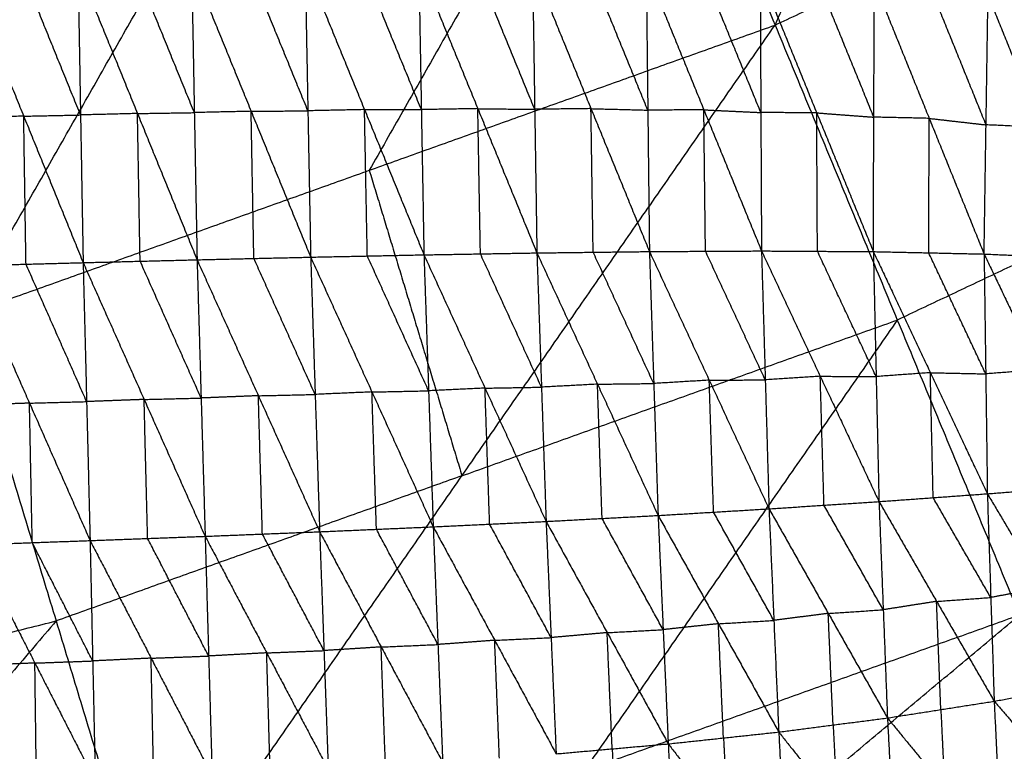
# Model space of a CAD drawing. Header units: millimetres. Extents: x -106 to 110, y -96 to 120.
# Tile 495 of 656: x 25.84 to 34.92, y -69.55 to -62.8. Entities that reach past the tile are written whole.
import ezdxf

# ---------------------------------------------------------------- set-up
doc = ezdxf.new("R2010")
doc.units = ezdxf.units.MM
doc.header["$MEASUREMENT"] = 0
doc.layers.add('Default', color=7, linetype='Continuous', true_color=0x000000)

msp = doc.modelspace()

# ---------------------------------------------------------------- linework, layer by layer
at = {"layer": 'Default'}
for points in [[(32.8057, -62.8527, 5.5886), (34.8502, -58.2595, 5.1322), (36.8947, -53.6663, 4.6759)], [(25.324, -65.5297, 5.5886), (27.8089, -61.159, 5.1322), (30.2937, -56.7884, 4.6759)], [(30.2937, -56.7884, 4.6759), (31.5497, -59.8205, 5.1322), (32.8057, -62.8527, 5.5886)], [(32.8057, -62.8527, 5.5886), (36.3973, -61.154, 5.5886), (39.989, -59.4553, 5.5886)], [(31.5497, -59.8205, 5.1322), (30.3073, -62.0059, 5.3604), (29.0648, -64.1912, 5.5886)], [(25.332, -62.3417, -1.0973), (25.8797, -63.6922, -0.9316), (26.4273, -65.0427, -0.766)], [(26.4034, -63.6813, -0.9026), (26.1295, -63.006, -0.9854), (25.8557, -62.3308, -1.0682)], [(26.3794, -62.3199, -1.0391), (26.4034, -63.6813, -0.9026), (26.4273, -65.0427, -0.766)], [(26.3794, -62.3199, -1.0391), (26.9285, -63.668, -0.8659), (27.4776, -65.0162, -0.6927)], [(27.4524, -63.6596, -0.8314), (27.1778, -62.9855, -0.918), (26.9032, -62.3114, -1.0046)], [(27.4271, -62.3029, -0.9701), (27.4524, -63.6596, -0.8314), (27.4776, -65.0162, -0.6927)], [(27.4271, -62.3029, -0.9701), (27.9759, -63.6474, -0.7878), (28.5247, -64.992, -0.6055)], [(28.499, -63.6426, -0.7463), (28.2246, -62.9703, -0.8374), (27.9502, -62.2981, -0.9286)], [(28.4733, -62.2932, -0.8871), (28.499, -63.6426, -0.7463), (28.5247, -64.992, -0.6055)], [(28.4733, -62.2932, -0.8871), (29.0211, -63.6319, -0.694), (29.5688, -64.9706, -0.5008)], [(29.5448, -63.6318, -0.6437), (29.271, -62.9625, -0.7403), (28.9971, -62.2931, -0.8368)], [(29.5208, -62.293, -0.7865), (29.5448, -63.6318, -0.6437), (29.5688, -64.9706, -0.5008)], [(29.5208, -62.293, -0.7865), (30.0654, -63.623, -0.5812), (30.61, -64.953, -0.3759)], [(30.5897, -63.6291, -0.5207), (30.3174, -62.9641, -0.6233), (30.0452, -62.2991, -0.726)], [(30.5695, -62.3051, -0.6655), (30.5897, -63.6291, -0.5207), (30.61, -64.953, -0.3759)], [(30.5695, -62.3051, -0.6655), (31.1083, -63.6228, -0.4468), (31.6471, -64.9404, -0.2282)], [(31.6322, -63.6367, -0.3746), (31.3628, -62.9779, -0.4839), (31.0934, -62.3191, -0.5933)], [(31.6174, -62.333, -0.5211), (31.6322, -63.6367, -0.3746), (31.6471, -64.9404, -0.2282)], [(31.6174, -62.333, -0.5211), (32.1489, -63.6339, -0.2884), (32.6803, -64.9349, -0.0558)], [(32.6741, -63.6587, -0.2032), (32.4083, -63.0082, -0.3195), (32.1426, -62.3578, -0.4358)], [(32.6678, -62.3825, -0.3505), (32.6741, -63.6587, -0.2032), (32.6803, -64.9349, -0.0558)], [(32.6678, -62.3825, -0.3505), (33.1894, -63.6618, -0.104), (33.711, -64.941, 0.1425)], [(33.7157, -63.7016, -0.0046), (33.4549, -63.062, -0.1279), (33.1941, -62.4224, -0.2512)], [(33.711, -64.941, 0.1425), (33.7157, -63.7016, -0.0046), (33.7204, -62.4622, -0.1518)], [(33.7204, -62.4622, -0.1518), (34.2262, -63.7127, 0.1073), (34.732, -64.9632, 0.3664)], [(34.7501, -63.7725, 0.2215), (34.4972, -63.1473, 0.0919), (34.2443, -62.522, -0.0376)], [(34.732, -64.9632, 0.3664), (34.7501, -63.7725, 0.2215), (34.7683, -62.5818, 0.0765)], [(34.7683, -62.5818, 0.0765), (35.2592, -63.7948, 0.3479), (35.7502, -65.0078, 0.6193)], [(25.324, -65.5297, 5.5886), (29.0648, -64.1912, 5.5886), (32.8057, -62.8527, 5.5886)], [(27.0328, -71.1629, 6.9532), (29.9192, -67.0078, 6.2709), (32.8057, -62.8527, 5.5886)], [(32.8057, -62.8527, 5.5886), (33.932, -65.572, 6.2709), (35.0584, -68.2913, 6.9532)], [(25.8797, -63.6922, -0.9316), (25.6164, -63.6993, -0.9473), (25.3532, -63.7064, -0.9629)], [(25.8797, -63.6922, -0.9316), (26.1415, -63.6867, -0.9171), (26.4034, -63.6813, -0.9026)], [(25.9009, -65.0569, -0.7973), (25.8903, -64.3745, -0.8645), (25.8797, -63.6922, -0.9316)], [(26.9285, -63.668, -0.8659), (26.6659, -63.6747, -0.8842), (26.4034, -63.6813, -0.9026)], [(26.9285, -63.668, -0.8659), (27.1904, -63.6638, -0.8486), (27.4524, -63.6596, -0.8314)], [(26.9525, -65.0294, -0.7293), (26.9405, -64.3487, -0.7976), (26.9285, -63.668, -0.8659)], [(27.9759, -63.6474, -0.7878), (27.7141, -63.6535, -0.8096), (27.4524, -63.6596, -0.8314)], [(27.9759, -63.6474, -0.7878), (28.2374, -63.645, -0.767), (28.499, -63.6426, -0.7463)], [(28.0012, -65.0041, -0.6491), (27.9885, -64.3258, -0.7184), (27.9759, -63.6474, -0.7878)], [(29.0211, -63.6319, -0.694), (28.76, -63.6373, -0.7201), (28.499, -63.6426, -0.7463)], [(29.0211, -63.6319, -0.694), (29.283, -63.6319, -0.6688), (29.5448, -63.6318, -0.6437)], [(29.0468, -64.9813, -0.5532), (29.0339, -64.3066, -0.6236), (29.0211, -63.6319, -0.694)], [(30.0654, -63.623, -0.5812), (29.8051, -63.6274, -0.6125), (29.5448, -63.6318, -0.6437)], [(30.0894, -64.9618, -0.4384), (30.0774, -64.2924, -0.5098), (30.0654, -63.623, -0.5812)], [(30.0654, -63.623, -0.5812), (30.3276, -63.6261, -0.551), (30.5897, -63.6291, -0.5207)], [(31.1083, -63.6228, -0.4468), (30.849, -63.6259, -0.4838), (30.5897, -63.6291, -0.5207)], [(31.1285, -64.9467, -0.302), (31.1184, -64.2847, -0.3744), (31.1083, -63.6228, -0.4468)], [(31.1083, -63.6228, -0.4468), (31.3703, -63.6297, -0.4107), (31.6322, -63.6367, -0.3746)], [(32.1489, -63.6339, -0.2884), (31.8906, -63.6353, -0.3315), (31.6322, -63.6367, -0.3746)], [(32.1637, -64.9377, -0.142), (32.1563, -64.2858, -0.2152), (32.1489, -63.6339, -0.2884)], [(32.1489, -63.6339, -0.2884), (32.4115, -63.6463, -0.2458), (32.6741, -63.6587, -0.2032)], [(33.1894, -63.6618, -0.104), (32.9318, -63.6603, -0.1536), (32.6741, -63.6587, -0.2032)], [(33.1957, -64.938, 0.0434), (33.1926, -64.2999, -0.0303), (33.1894, -63.6618, -0.104)], [(33.1894, -63.6618, -0.104), (33.4526, -63.6817, -0.0543), (33.7157, -63.7016, -0.0046)], [(34.2262, -63.7127, 0.1073), (33.9709, -63.7071, 0.0513), (33.7157, -63.7016, -0.0046)], [(34.2215, -64.9521, 0.2545), (34.2238, -64.3324, 0.1809), (34.2262, -63.7127, 0.1073)], [(34.2262, -63.7127, 0.1073), (34.4881, -63.7426, 0.1644), (34.7501, -63.7725, 0.2215)], [(35.2592, -63.7948, 0.3479), (35.0047, -63.7837, 0.2847), (34.7501, -63.7725, 0.2215)], [(37.5237, -63.8733, 6.2709), (35.7279, -64.7226, 6.2709), (33.932, -65.572, 6.2709)], [(29.0648, -64.1912, 5.5886), (29.492, -65.5995, 5.9297), (29.9192, -67.0078, 6.2709)], [(28.5247, -64.992, -0.6055), (29.0468, -64.9813, -0.5532), (29.5688, -64.9706, -0.5008)], [(29.6116, -66.2244, -0.0488), (29.3292, -65.6029, -0.301), (29.0468, -64.9813, -0.5532)], [(29.5688, -64.9706, -0.5008), (30.0894, -64.9618, -0.4384), (30.61, -64.953, -0.3759)], [(29.5688, -64.9706, -0.5008), (29.6116, -66.2244, -0.0488), (29.6543, -67.4783, 0.4032)], [(29.5688, -64.9706, -0.5008), (30.1317, -66.1996, 0.0129), (30.6946, -67.4285, 0.5266)], [(30.6523, -66.1908, 0.0754), (30.3708, -65.5763, -0.1815), (30.0894, -64.9618, -0.4384)], [(30.61, -64.953, -0.3759), (31.1285, -64.9467, -0.302), (31.6471, -64.9404, -0.2282)], [(30.61, -64.953, -0.3759), (30.6523, -66.1908, 0.0754), (30.6946, -67.4285, 0.5266)], [(30.61, -64.953, -0.3759), (31.1684, -66.1633, 0.1462), (31.7269, -67.3736, 0.6684)], [(31.687, -66.157, 0.2201), (31.4078, -65.5519, -0.041), (31.1285, -64.9467, -0.302)], [(31.6471, -64.9404, -0.2282), (32.1637, -64.9377, -0.142), (32.6803, -64.9349, -0.0558)], [(31.6471, -64.9404, -0.2282), (31.687, -66.157, 0.2201), (31.7269, -67.3736, 0.6684)], [(31.6471, -64.9404, -0.2282), (32.1983, -66.1264, 0.3004), (32.7495, -67.3123, 0.8289)], [(32.7149, -66.1236, 0.3865), (32.4393, -65.5306, 0.1223), (32.1637, -64.9377, -0.142)], [(32.6803, -64.9349, -0.0558), (32.7149, -66.1236, 0.3865), (32.7495, -67.3123, 0.8289)], [(32.6803, -64.9349, -0.0558), (33.1957, -64.938, 0.0434), (33.711, -64.941, 0.1425)], [(32.6803, -64.9349, -0.0558), (33.2217, -66.0903, 0.4763), (33.763, -67.2456, 1.0083)], [(33.737, -66.0933, 0.5754), (33.4664, -65.5156, 0.3094), (33.1957, -64.938, 0.0434)], [(33.711, -64.941, 0.1425), (33.737, -66.0933, 0.5754), (33.763, -67.2456, 1.0083)], [(33.711, -64.941, 0.1425), (34.2215, -64.9521, 0.2545), (34.732, -64.9632, 0.3664)], [(33.711, -64.941, 0.1425), (34.2365, -66.0572, 0.6738), (34.7621, -67.1733, 1.2051)], [(34.747, -66.0683, 0.7857), (34.4843, -65.5102, 0.5201), (34.2215, -64.9521, 0.2545)], [(34.732, -64.9632, 0.3664), (34.747, -66.0683, 0.7857), (34.7621, -67.1733, 1.2051)], [(34.732, -64.9632, 0.3664), (35.2411, -64.9855, 0.4929), (35.7502, -65.0078, 0.6193)], [(34.732, -64.9632, 0.3664), (35.2425, -66.0304, 0.8938), (35.7531, -67.0975, 1.4212)], [(25.3744, -65.071, -0.8285), (25.9009, -65.0569, -0.7973), (26.4273, -65.0427, -0.766)], [(25.3744, -65.071, -0.8285), (25.9329, -66.3381, -0.3522), (26.4914, -67.6051, 0.124)], [(26.4594, -66.3239, -0.321), (26.1801, -65.6904, -0.5591), (25.9009, -65.0569, -0.7973)], [(26.4273, -65.0427, -0.766), (26.9525, -65.0294, -0.7293), (27.4776, -65.0162, -0.6927)], [(26.4273, -65.0427, -0.766), (26.4594, -66.3239, -0.321), (26.4914, -67.6051, 0.124)], [(26.4273, -65.0427, -0.766), (26.9896, -66.3042, -0.2809), (27.552, -67.5657, 0.2041)], [(27.5148, -66.2909, -0.2443), (27.2336, -65.6602, -0.4868), (26.9525, -65.0294, -0.7293)], [(27.4776, -65.0162, -0.6927), (28.0012, -65.0041, -0.6491), (28.5247, -64.992, -0.6055)], [(27.4776, -65.0162, -0.6927), (27.5148, -66.2909, -0.2443), (27.552, -67.5657, 0.2041)], [(27.4776, -65.0162, -0.6927), (28.0426, -66.2699, -0.1982), (28.6075, -67.5237, 0.2964)], [(28.5661, -66.2578, -0.1545), (28.2836, -65.6309, -0.4018), (28.0012, -65.0041, -0.6491)], [(28.5247, -64.992, -0.6055), (28.5661, -66.2578, -0.1545), (28.6075, -67.5237, 0.2964)], [(28.5247, -64.992, -0.6055), (29.0895, -66.2351, -0.1012), (29.6543, -67.4783, 0.4032)], [(25.324, -65.5297, 5.5886), (26.1784, -68.3463, 6.2709), (27.0328, -71.1629, 6.9532)], [(29.9192, -67.0078, 6.2709), (31.9256, -66.2899, 6.2709), (33.932, -65.572, 6.2709)], [(33.932, -65.572, 6.2709), (32.4888, -67.6495, 6.612), (31.0456, -69.7271, 6.9532)], [(34.2365, -66.0572, 0.6738), (33.9868, -66.0752, 0.6246), (33.737, -66.0933, 0.5754)], [(34.2626, -67.2095, 1.1067), (34.2495, -66.6333, 0.8903), (34.2365, -66.0572, 0.6738)], [(34.2365, -66.0572, 0.6738), (34.4918, -66.0627, 0.7298), (34.747, -66.0683, 0.7857)], [(35.2425, -66.0304, 0.8938), (34.9948, -66.0493, 0.8398), (34.747, -66.0683, 0.7857)], [(31.1684, -66.1633, 0.1462), (31.4277, -66.1602, 0.1832), (31.687, -66.157, 0.2201)], [(32.1983, -66.1264, 0.3004), (31.9426, -66.1417, 0.2602), (31.687, -66.157, 0.2201)], [(32.1983, -66.1264, 0.3004), (32.4566, -66.125, 0.3435), (32.7149, -66.1236, 0.3865)], [(32.2382, -67.3429, 0.7486), (32.2182, -66.7347, 0.5245), (32.1983, -66.1264, 0.3004)], [(33.2217, -66.0903, 0.4763), (32.9683, -66.1069, 0.4314), (32.7149, -66.1236, 0.3865)], [(33.2562, -67.279, 0.9186), (33.239, -66.6846, 0.6974), (33.2217, -66.0903, 0.4763)], [(33.2217, -66.0903, 0.4763), (33.4794, -66.0918, 0.5258), (33.737, -66.0933, 0.5754)], [(29.0895, -66.2351, -0.1012), (28.8278, -66.2465, -0.1279), (28.5661, -66.2578, -0.1545)], [(29.0895, -66.2351, -0.1012), (29.3505, -66.2298, -0.075), (29.6116, -66.2244, -0.0488)], [(29.1309, -67.501, 0.3498), (29.1102, -66.868, 0.1243), (29.0895, -66.2351, -0.1012)], [(30.1317, -66.1996, 0.0129), (29.8716, -66.212, -0.018), (29.6116, -66.2244, -0.0488)], [(30.1317, -66.1996, 0.0129), (30.392, -66.1952, 0.0441), (30.6523, -66.1908, 0.0754)], [(30.1744, -67.4534, 0.4649), (30.1531, -66.8265, 0.2389), (30.1317, -66.1996, 0.0129)], [(31.1684, -66.1633, 0.1462), (30.9104, -66.177, 0.1108), (30.6523, -66.1908, 0.0754)], [(31.2108, -67.4011, 0.5975), (31.1896, -66.7822, 0.3719), (31.1684, -66.1633, 0.1462)], [(25.9329, -66.3381, -0.3522), (25.6665, -66.3476, -0.3698), (25.4, -66.3571, -0.3874)], [(25.9329, -66.3381, -0.3522), (26.1962, -66.331, -0.3366), (26.4594, -66.3239, -0.321)], [(25.9585, -67.6241, 0.0888), (25.9457, -66.9811, -0.1317), (25.9329, -66.3381, -0.3522)], [(26.9896, -66.3042, -0.2809), (26.7245, -66.3141, -0.301), (26.4594, -66.3239, -0.321)], [(26.9896, -66.3042, -0.2809), (27.2522, -66.2976, -0.2626), (27.5148, -66.2909, -0.2443)], [(27.0217, -67.5854, 0.1641), (27.0057, -66.9448, -0.0584), (26.9896, -66.3042, -0.2809)], [(28.0426, -66.2699, -0.1982), (27.7787, -66.2804, -0.2212), (27.5148, -66.2909, -0.2443)], [(28.0426, -66.2699, -0.1982), (28.3043, -66.2639, -0.1764), (28.5661, -66.2578, -0.1545)], [(28.0797, -67.5447, 0.2503), (28.0611, -66.9073, 0.0261), (28.0426, -66.2699, -0.1982)], [(29.9192, -67.0078, 6.2709), (28.0488, -67.677, 6.2709), (26.1784, -68.3463, 6.2709)], [(34.7621, -67.1733, 1.2051), (35.2576, -67.1354, 1.3132), (35.7531, -67.0975, 1.4212)], [(32.7495, -67.3123, 0.8289), (33.2562, -67.279, 0.9186), (33.763, -67.2456, 1.0083)], [(33.763, -67.2456, 1.0083), (34.2626, -67.2095, 1.1067), (34.7621, -67.1733, 1.2051)], [(33.763, -67.2456, 1.0083), (33.8021, -68.243, 1.7605), (33.8412, -69.2404, 2.5126)], [(33.763, -67.2456, 1.0083), (34.294, -68.1659, 1.8314), (34.8249, -69.0863, 2.6545)], [(34.7935, -68.1298, 1.9298), (34.528, -67.6696, 1.5183), (34.2626, -67.2095, 1.1067)], [(34.7621, -67.1733, 1.2051), (34.7935, -68.1298, 1.9298), (34.8249, -69.0863, 2.6545)], [(34.7621, -67.1733, 1.2051), (35.2774, -68.04, 2.0034), (35.7927, -68.9067, 2.8018)], [(31.7269, -67.3736, 0.6684), (32.2382, -67.3429, 0.7486), (32.7495, -67.3123, 0.8289)], [(32.7495, -67.3123, 0.8289), (32.7943, -68.3412, 1.6023), (32.8391, -69.37, 2.3758)], [(32.7495, -67.3123, 0.8289), (33.2953, -68.2763, 1.6708), (33.8412, -69.2404, 2.5126)], [(33.8021, -68.243, 1.7605), (33.5292, -67.761, 1.3395), (33.2562, -67.279, 0.9186)], [(29.6543, -67.4783, 0.4032), (30.1744, -67.4534, 0.4649), (30.6946, -67.4285, 0.5266)], [(30.6946, -67.4285, 0.5266), (31.2108, -67.4011, 0.5975), (31.7269, -67.3736, 0.6684)], [(30.6946, -67.4285, 0.5266), (30.7409, -68.4998, 1.3261), (30.7872, -69.5711, 2.1256)], [(30.6946, -67.4285, 0.5266), (31.2576, -68.454, 1.3865), (31.8205, -69.4794, 2.2464)], [(31.7737, -68.4265, 1.4574), (31.4922, -67.9138, 1.0274), (31.2108, -67.4011, 0.5975)], [(31.7269, -67.3736, 0.6684), (31.7737, -68.4265, 1.4574), (31.8205, -69.4794, 2.2464)], [(31.7269, -67.3736, 0.6684), (32.283, -68.3718, 1.5221), (32.8391, -69.37, 2.3758)], [(32.7943, -68.3412, 1.6023), (32.5162, -67.8421, 1.1755), (32.2382, -67.3429, 0.7486)], [(28.6075, -67.5237, 0.2964), (29.1309, -67.501, 0.3498), (29.6543, -67.4783, 0.4032)], [(29.6979, -68.5635, 1.2088), (29.4144, -68.0323, 0.7793), (29.1309, -67.501, 0.3498)], [(29.6543, -67.4783, 0.4032), (29.6979, -68.5635, 1.2088), (29.7416, -69.6488, 2.0145)], [(29.6543, -67.4783, 0.4032), (30.2208, -68.5247, 1.2644), (30.7872, -69.5711, 2.1256)], [(30.7409, -68.4998, 1.3261), (30.4577, -67.9766, 0.8955), (30.1744, -67.4534, 0.4649)], [(25.4256, -67.6431, 0.0536), (25.9585, -67.6241, 0.0888), (26.4914, -67.6051, 0.124)], [(26.4914, -67.6051, 0.124), (27.0217, -67.5854, 0.1641), (27.552, -67.5657, 0.2041)], [(26.4914, -67.6051, 0.124), (26.5155, -68.7151, 0.9297), (26.5396, -69.8252, 1.7354)], [(26.4914, -67.6051, 0.124), (27.054, -68.6893, 0.972), (27.6165, -69.7736, 1.8201)], [(27.5842, -68.6696, 1.0121), (27.303, -68.1275, 0.5881), (27.0217, -67.5854, 0.1641)], [(27.552, -67.5657, 0.2041), (28.0797, -67.5447, 0.2503), (28.6075, -67.5237, 0.2964)], [(27.552, -67.5657, 0.2041), (27.5842, -68.6696, 1.0121), (27.6165, -69.7736, 1.8201)], [(27.552, -67.5657, 0.2041), (28.1194, -68.6405, 1.0586), (28.6869, -69.7154, 1.913)], [(28.6472, -68.6195, 1.1047), (28.3635, -68.0821, 0.6775), (28.0797, -67.5447, 0.2503)], [(28.6075, -67.5237, 0.2964), (28.6472, -68.6195, 1.1047), (28.6869, -69.7154, 1.913)], [(28.6075, -67.5237, 0.2964), (29.1745, -68.5862, 1.1554), (29.7416, -69.6488, 2.0145)], [(25.4256, -67.6431, 0.0536), (25.9826, -68.7341, 0.8945), (26.5396, -69.8252, 1.7354)], [(26.5155, -68.7151, 0.9297), (26.237, -68.1696, 0.5093), (25.9585, -67.6241, 0.0888)], [(35.2774, -68.04, 2.0034), (35.0354, -68.0849, 1.9666), (34.7935, -68.1298, 1.9298)], [(34.294, -68.1659, 1.8314), (34.5437, -68.1479, 1.8806), (34.7935, -68.1298, 1.9298)], [(33.2953, -68.2763, 1.6708), (33.5487, -68.2597, 1.7156), (33.8021, -68.243, 1.7605)], [(34.294, -68.1659, 1.8314), (34.048, -68.2045, 1.796), (33.8021, -68.243, 1.7605)], [(34.3331, -69.1633, 2.5836), (34.3135, -68.6646, 2.2075), (34.294, -68.1659, 1.8314)], [(27.0328, -71.1629, 6.9532), (31.0456, -69.7271, 6.9532), (35.0584, -68.2913, 6.9532)], [(27.9632, -74.2301, 7.9444), (31.5108, -71.2607, 7.4488), (35.0584, -68.2913, 6.9532)], [(33.2953, -68.2763, 1.6708), (33.0448, -68.3087, 1.6365), (32.7943, -68.3412, 1.6023)], [(33.3402, -69.3052, 2.4442), (33.3178, -68.7908, 2.0575), (33.2953, -68.2763, 1.6708)], [(22.0442, -69.3819, 6.2709), (24.1113, -68.8641, 6.2709), (26.1784, -68.3463, 6.2709)], [(26.1784, -68.3463, 6.2709), (24.5385, -70.2724, 6.612), (22.8986, -72.1984, 6.9532)], [(31.2576, -68.454, 1.3865), (31.5156, -68.4402, 1.4219), (31.7737, -68.4265, 1.4574)], [(32.283, -68.3718, 1.5221), (32.0284, -68.3991, 1.4897), (31.7737, -68.4265, 1.4574)], [(32.283, -68.3718, 1.5221), (32.5386, -68.3565, 1.5622), (32.7943, -68.3412, 1.6023)], [(32.3298, -69.4247, 2.3111), (32.3064, -68.8983, 1.9166), (32.283, -68.3718, 1.5221)], [(30.2208, -68.5247, 1.2644), (30.4808, -68.5123, 1.2953), (30.7409, -68.4998, 1.3261)], [(31.2576, -68.454, 1.3865), (30.9992, -68.4769, 1.3563), (30.7409, -68.4998, 1.3261)], [(31.3039, -69.5253, 2.186), (31.2807, -68.9896, 1.7863), (31.2576, -68.454, 1.3865)], [(29.1745, -68.5862, 1.1554), (28.9109, -68.6029, 1.1301), (28.6472, -68.6195, 1.1047)], [(29.1745, -68.5862, 1.1554), (29.4362, -68.5749, 1.1821), (29.6979, -68.5635, 1.2088)], [(29.2142, -69.6821, 1.9637), (29.1944, -69.1342, 1.5596), (29.1745, -68.5862, 1.1554)], [(30.2208, -68.5247, 1.2644), (29.9593, -68.5441, 1.2366), (29.6979, -68.5635, 1.2088)], [(30.2644, -69.61, 2.0701), (30.2426, -69.0673, 1.6672), (30.2208, -68.5247, 1.2644)], [(27.054, -68.6893, 0.972), (26.7847, -68.7022, 0.9509), (26.5155, -68.7151, 0.9297)], [(27.054, -68.6893, 0.972), (27.3191, -68.6795, 0.9921), (27.5842, -68.6696, 1.0121)], [(27.0781, -69.7994, 1.7777), (27.066, -69.2444, 1.3749), (27.054, -68.6893, 0.972)], [(28.1194, -68.6405, 1.0586), (27.8518, -68.6551, 1.0353), (27.5842, -68.6696, 1.0121)], [(28.1194, -68.6405, 1.0586), (28.3833, -68.63, 1.0816), (28.6472, -68.6195, 1.1047)], [(28.1517, -69.7445, 1.8665), (28.1356, -69.1925, 1.4625), (28.1194, -68.6405, 1.0586)], [(25.9826, -68.7341, 0.8945), (25.7114, -68.746, 0.8751), (25.4402, -68.7579, 0.8557)], [(25.9826, -68.7341, 0.8945), (26.249, -68.7246, 0.9121), (26.5155, -68.7151, 0.9297)], [(25.9972, -69.8489, 1.6966), (25.9899, -69.2915, 1.2956), (25.9826, -68.7341, 0.8945)], [(34.8249, -69.0863, 2.6545), (35.3088, -68.9965, 2.7281), (35.7927, -68.9067, 2.8018)], [(33.8412, -69.2404, 2.5126), (34.3331, -69.1633, 2.5836), (34.8249, -69.0863, 2.6545)], [(34.8249, -69.0863, 2.6545), (34.8596, -69.8053, 3.6966), (34.8943, -70.5244, 4.7388)], [(34.8249, -69.0863, 2.6545), (35.335, -69.6795, 3.7179), (35.8451, -70.2727, 4.7813)], [(32.8391, -69.37, 2.3758), (33.3402, -69.3052, 2.4442), (33.8412, -69.2404, 2.5126)], [(33.8412, -69.2404, 2.5126), (33.8797, -69.9868, 3.5981), (33.9181, -70.7333, 4.6835)], [(33.8412, -69.2404, 2.5126), (34.3678, -69.8824, 3.6257), (34.8943, -70.5244, 4.7388)], [(34.3331, -69.1633, 2.5836), (34.3504, -69.5228, 3.1046), (34.3678, -69.8824, 3.6257)], [(33.3402, -69.3052, 2.4442), (33.3594, -69.6784, 2.9869), (33.3786, -70.0516, 3.5296)], [(31.8205, -69.4794, 2.2464), (32.3298, -69.4247, 2.3111), (32.8391, -69.37, 2.3758)], [(32.3298, -69.4247, 2.3111), (32.3502, -69.8078, 2.8715), (32.3706, -70.191, 3.4319)], [(32.8391, -69.37, 2.3758), (32.8799, -70.1363, 3.4966), (32.9207, -70.9025, 4.6174)], [(32.8391, -69.37, 2.3758), (33.3786, -70.0516, 3.5296), (33.9181, -70.7333, 4.6835)], [(30.7872, -69.5711, 2.1256), (31.3039, -69.5253, 2.186), (31.8205, -69.4794, 2.2464)], [(31.8205, -69.4794, 2.2464), (31.8598, -70.2597, 3.3947), (31.899, -71.0401, 4.5431)], [(31.8205, -69.4794, 2.2464), (32.3706, -70.191, 3.4319), (32.9207, -70.9025, 4.6174)], [(31.3039, -69.5253, 2.186), (31.3235, -69.9154, 2.7602), (31.3431, -70.3056, 3.3344)]]:
    msp.add_open_spline(points, degree=2, dxfattribs=at)

doc.saveas('drawing.dxf')
